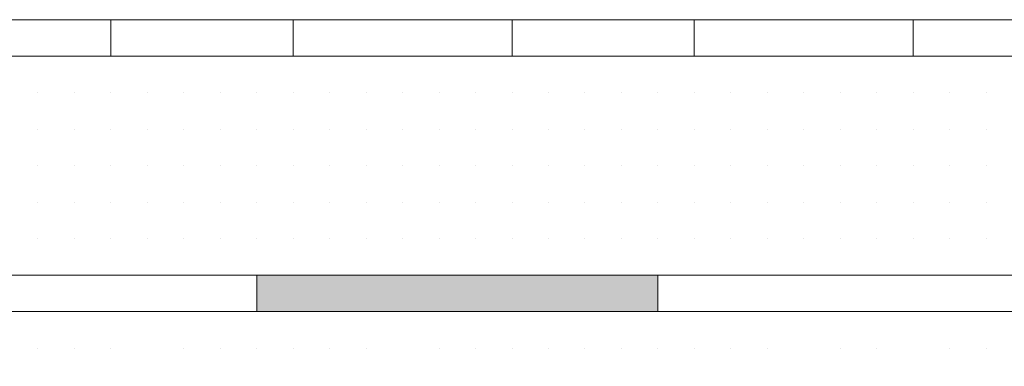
# Model space of a CAD drawing. Header units: metres. Extents: x 5.7 to 89.8, y 4 to 63.5.
# Tile 397 of 475: x 64.3733 to 64.6334, y 49.766 to 49.8575. Entities that reach past the tile are written whole.
import ezdxf

# ---------------------------------------------------------------- set-up
doc = ezdxf.new("R2010")
doc.units = ezdxf.units.M
doc.header["$MEASUREMENT"] = 0
for name, color, linetype in [('PDF17_hatch-borshi', 7, 'Continuous'), ('PDF17_Isogam', 7, 'Continuous'), ('PDF17_kaff', 7, 'Continuous')]:
    doc.layers.add(name, color=color, linetype=linetype)

msp = doc.modelspace()

# ---------------------------------------------------------------- linework, layer by layer
at = {"layer": 'PDF17_hatch-borshi', "lineweight": 18}
for points in [[(64.38778, 49.84788), (64.38778, 49.84788)], [(64.39741, 49.84788), (64.39741, 49.84788)], [(64.41668, 49.84788), (64.41668, 49.84788)], [(64.43594, 49.84788), (64.43594, 49.84788)], [(64.44557, 49.84788), (64.44557, 49.84788)], [(64.4552, 49.84788), (64.4552, 49.84788)], [(64.51299, 49.84788), (64.51299, 49.84788)], [(64.54188, 49.84788), (64.54188, 49.84788)], [(64.54188, 49.84788), (64.54188, 49.84788)], [(64.55151, 49.84788), (64.55151, 49.84788)], [(64.56114, 49.84788), (64.56114, 49.84788)], [(64.56114, 49.84788), (64.56114, 49.84788)], [(64.58041, 49.84788), (64.58041, 49.84788)], [(64.59967, 49.84788), (64.59967, 49.84788)], [(64.62856, 49.84788), (64.62856, 49.84788)], [(64.62856, 49.84788), (64.62856, 49.84788)], [(64.37815, 49.83825), (64.37815, 49.83825)], [(64.37815, 49.83825), (64.37815, 49.83825)], [(64.37815, 49.83825), (64.37815, 49.83825)], [(64.37815, 49.83825), (64.37815, 49.83825)], [(64.37815, 49.83825), (64.37815, 49.83825)], [(64.38778, 49.83825), (64.38778, 49.83825)], [(64.38778, 49.83825), (64.38778, 49.83825)], [(64.38778, 49.83825), (64.38778, 49.83825)], [(64.38778, 49.83825), (64.38778, 49.83825)], [(64.39741, 49.83825), (64.39741, 49.83825)], [(64.39741, 49.83825), (64.39741, 49.83825)], [(64.39741, 49.83825), (64.39741, 49.83825)], [(64.39741, 49.83825), (64.39741, 49.83825)], [(64.40704, 49.83825), (64.40704, 49.83825)], [(64.40704, 49.83825), (64.40704, 49.83825)], [(64.40704, 49.83825), (64.40704, 49.83825)], [(64.41668, 49.83825), (64.41668, 49.83825)], [(64.41668, 49.83825), (64.41668, 49.83825)], [(64.41668, 49.83825), (64.41668, 49.83825)], [(64.41668, 49.83825), (64.41668, 49.83825)], [(64.42631, 49.83825), (64.42631, 49.83825)], [(64.42631, 49.83825), (64.42631, 49.83825)], [(64.42631, 49.83825), (64.42631, 49.83825)], [(64.42631, 49.83825), (64.42631, 49.83825)], [(64.43594, 49.83825), (64.43594, 49.83825)], [(64.43594, 49.83825), (64.43594, 49.83825)], [(64.43594, 49.83825), (64.43594, 49.83825)], [(64.43594, 49.83825), (64.43594, 49.83825)], [(64.44557, 49.83825), (64.44557, 49.83825)], [(64.44557, 49.83825), (64.44557, 49.83825)], [(64.44557, 49.83825), (64.44557, 49.83825)], [(64.44557, 49.83825), (64.44557, 49.83825)], [(64.4552, 49.83825), (64.4552, 49.83825)], [(64.4552, 49.83825), (64.4552, 49.83825)], [(64.4552, 49.83825), (64.4552, 49.83825)], [(64.46483, 49.83825), (64.46483, 49.83825)], [(64.46483, 49.83825), (64.46483, 49.83825)], [(64.46483, 49.83825), (64.46483, 49.83825)], [(64.47446, 49.83825), (64.47446, 49.83825)], [(64.47446, 49.83825), (64.47446, 49.83825)], [(64.47446, 49.83825), (64.47446, 49.83825)], [(64.47446, 49.83825), (64.47446, 49.83825)], [(64.48409, 49.83825), (64.48409, 49.83825)], [(64.48409, 49.83825), (64.48409, 49.83825)], [(64.48409, 49.83825), (64.48409, 49.83825)], [(64.48409, 49.83825), (64.48409, 49.83825)], [(64.49373, 49.83825), (64.49373, 49.83825)], [(64.49373, 49.83825), (64.49373, 49.83825)], [(64.49373, 49.83825), (64.49373, 49.83825)], [(64.49373, 49.83825), (64.49373, 49.83825)], [(64.49373, 49.83825), (64.49373, 49.83825)], [(64.50336, 49.83825), (64.50336, 49.83825)], [(64.50336, 49.83825), (64.50336, 49.83825)], [(64.50336, 49.83825), (64.50336, 49.83825)], [(64.50336, 49.83825), (64.50336, 49.83825)], [(64.51299, 49.83825), (64.51299, 49.83825)], [(64.51299, 49.83825), (64.51299, 49.83825)], [(64.51299, 49.83825), (64.51299, 49.83825)], [(64.51299, 49.83825), (64.51299, 49.83825)], [(64.52262, 49.83825), (64.52262, 49.83825)], [(64.52262, 49.83825), (64.52262, 49.83825)], [(64.52262, 49.83825), (64.52262, 49.83825)], [(64.52262, 49.83825), (64.52262, 49.83825)], [(64.52262, 49.83825), (64.52262, 49.83825)], [(64.53225, 49.83825), (64.53225, 49.83825)], [(64.53225, 49.83825), (64.53225, 49.83825)], [(64.53225, 49.83825), (64.53225, 49.83825)], [(64.53225, 49.83825), (64.53225, 49.83825)], [(64.54188, 49.83825), (64.54188, 49.83825)], [(64.54188, 49.83825), (64.54188, 49.83825)], [(64.54188, 49.83825), (64.54188, 49.83825)], [(64.54188, 49.83825), (64.54188, 49.83825)], [(64.54188, 49.83825), (64.54188, 49.83825)], [(64.55151, 49.83825), (64.55151, 49.83825)], [(64.55151, 49.83825), (64.55151, 49.83825)], [(64.55151, 49.83825), (64.55151, 49.83825)], [(64.56114, 49.83825), (64.56114, 49.83825)], [(64.56114, 49.83825), (64.56114, 49.83825)], [(64.56114, 49.83825), (64.56114, 49.83825)], [(64.56114, 49.83825), (64.56114, 49.83825)], [(64.57078, 49.83825), (64.57078, 49.83825)], [(64.57078, 49.83825), (64.57078, 49.83825)], [(64.57078, 49.83825), (64.57078, 49.83825)], [(64.58041, 49.83825), (64.58041, 49.83825)], [(64.58041, 49.83825), (64.58041, 49.83825)], [(64.58041, 49.83825), (64.58041, 49.83825)], [(64.58041, 49.83825), (64.58041, 49.83825)], [(64.58041, 49.83825), (64.58041, 49.83825)], [(64.59004, 49.83825), (64.59004, 49.83825)], [(64.59004, 49.83825), (64.59004, 49.83825)], [(64.59004, 49.83825), (64.59004, 49.83825)], [(64.59004, 49.83825), (64.59004, 49.83825)], [(64.59967, 49.83825), (64.59967, 49.83825)], [(64.59967, 49.83825), (64.59967, 49.83825)], [(64.59967, 49.83825), (64.59967, 49.83825)], [(64.6093, 49.83825), (64.6093, 49.83825)], [(64.6093, 49.83825), (64.6093, 49.83825)], [(64.6093, 49.83825), (64.6093, 49.83825)], [(64.6093, 49.83825), (64.6093, 49.83825)], [(64.6093, 49.83825), (64.6093, 49.83825)], [(64.61893, 49.83825), (64.61893, 49.83825)], [(64.61893, 49.83825), (64.61893, 49.83825)], [(64.61893, 49.83825), (64.61893, 49.83825)], [(64.62856, 49.83825), (64.62856, 49.83825)], [(64.62856, 49.83825), (64.62856, 49.83825)], [(64.62856, 49.83825), (64.62856, 49.83825)], [(64.62856, 49.83825), (64.62856, 49.83825)], [(64.62856, 49.83825), (64.62856, 49.83825)], [(64.37815, 49.82862), (64.37815, 49.82862)], [(64.37815, 49.82862), (64.37815, 49.82862)], [(64.38778, 49.82862), (64.38778, 49.82862)], [(64.38778, 49.82862), (64.38778, 49.82862)], [(64.38778, 49.82862), (64.38778, 49.82862)], [(64.39741, 49.82862), (64.39741, 49.82862)], [(64.39741, 49.82862), (64.39741, 49.82862)], [(64.39741, 49.82862), (64.39741, 49.82862)], [(64.40704, 49.82862), (64.40704, 49.82862)], [(64.40704, 49.82862), (64.40704, 49.82862)], [(64.40704, 49.82862), (64.40704, 49.82862)], [(64.41668, 49.82862), (64.41668, 49.82862)], [(64.41668, 49.82862), (64.41668, 49.82862)], [(64.41668, 49.82862), (64.41668, 49.82862)], [(64.42631, 49.82862), (64.42631, 49.82862)], [(64.42631, 49.82862), (64.42631, 49.82862)], [(64.42631, 49.82862), (64.42631, 49.82862)], [(64.43594, 49.82862), (64.43594, 49.82862)], [(64.43594, 49.82862), (64.43594, 49.82862)], [(64.43594, 49.82862), (64.43594, 49.82862)], [(64.44557, 49.82862), (64.44557, 49.82862)], [(64.44557, 49.82862), (64.44557, 49.82862)], [(64.44557, 49.82862), (64.44557, 49.82862)], [(64.44557, 49.82862), (64.44557, 49.82862)], [(64.4552, 49.82862), (64.4552, 49.82862)], [(64.4552, 49.82862), (64.4552, 49.82862)], [(64.4552, 49.82862), (64.4552, 49.82862)], [(64.46483, 49.82862), (64.46483, 49.82862)], [(64.46483, 49.82862), (64.46483, 49.82862)], [(64.46483, 49.82862), (64.46483, 49.82862)], [(64.46483, 49.82862), (64.46483, 49.82862)], [(64.47446, 49.82862), (64.47446, 49.82862)], [(64.47446, 49.82862), (64.47446, 49.82862)], [(64.47446, 49.82862), (64.47446, 49.82862)], [(64.48409, 49.82862), (64.48409, 49.82862)], [(64.48409, 49.82862), (64.48409, 49.82862)], [(64.49373, 49.82862), (64.49373, 49.82862)], [(64.49373, 49.82862), (64.49373, 49.82862)], [(64.49373, 49.82862), (64.49373, 49.82862)], [(64.50336, 49.82862), (64.50336, 49.82862)], [(64.50336, 49.82862), (64.50336, 49.82862)], [(64.50336, 49.82862), (64.50336, 49.82862)], [(64.51299, 49.82862), (64.51299, 49.82862)], [(64.51299, 49.82862), (64.51299, 49.82862)], [(64.51299, 49.82862), (64.51299, 49.82862)], [(64.51299, 49.82862), (64.51299, 49.82862)], [(64.52262, 49.82862), (64.52262, 49.82862)], [(64.52262, 49.82862), (64.52262, 49.82862)], [(64.52262, 49.82862), (64.52262, 49.82862)], [(64.53225, 49.82862), (64.53225, 49.82862)], [(64.53225, 49.82862), (64.53225, 49.82862)], [(64.53225, 49.82862), (64.53225, 49.82862)], [(64.53225, 49.82862), (64.53225, 49.82862)], [(64.54188, 49.82862), (64.54188, 49.82862)], [(64.54188, 49.82862), (64.54188, 49.82862)], [(64.54188, 49.82862), (64.54188, 49.82862)], [(64.55151, 49.82862), (64.55151, 49.82862)], [(64.55151, 49.82862), (64.55151, 49.82862)], [(64.55151, 49.82862), (64.55151, 49.82862)], [(64.55151, 49.82862), (64.55151, 49.82862)], [(64.55151, 49.82862), (64.55151, 49.82862)], [(64.56114, 49.82862), (64.56114, 49.82862)], [(64.56114, 49.82862), (64.56114, 49.82862)], [(64.56114, 49.82862), (64.56114, 49.82862)], [(64.57078, 49.82862), (64.57078, 49.82862)], [(64.57078, 49.82862), (64.57078, 49.82862)], [(64.57078, 49.82862), (64.57078, 49.82862)], [(64.58041, 49.82862), (64.58041, 49.82862)], [(64.58041, 49.82862), (64.58041, 49.82862)], [(64.58041, 49.82862), (64.58041, 49.82862)], [(64.58041, 49.82862), (64.58041, 49.82862)], [(64.58041, 49.82862), (64.58041, 49.82862)], [(64.59004, 49.82862), (64.59004, 49.82862)], [(64.59967, 49.82862), (64.59967, 49.82862)], [(64.59967, 49.82862), (64.59967, 49.82862)], [(64.59967, 49.82862), (64.59967, 49.82862)], [(64.6093, 49.82862), (64.6093, 49.82862)], [(64.6093, 49.82862), (64.6093, 49.82862)], [(64.61893, 49.82862), (64.61893, 49.82862)], [(64.61893, 49.82862), (64.61893, 49.82862)], [(64.61893, 49.82862), (64.61893, 49.82862)], [(64.61893, 49.82862), (64.61893, 49.82862)], [(64.62856, 49.82862), (64.62856, 49.82862)], [(64.62856, 49.82862), (64.62856, 49.82862)], [(64.62856, 49.82862), (64.62856, 49.82862)], [(64.37815, 49.81899), (64.37815, 49.81899)], [(64.37815, 49.81899), (64.37815, 49.81899)], [(64.37815, 49.81899), (64.37815, 49.81899)], [(64.37815, 49.81899), (64.37815, 49.81899)], [(64.38778, 49.81899), (64.38778, 49.81899)], [(64.38778, 49.81899), (64.38778, 49.81899)], [(64.38778, 49.81899), (64.38778, 49.81899)], [(64.39741, 49.81899), (64.39741, 49.81899)], [(64.39741, 49.81899), (64.39741, 49.81899)], [(64.39741, 49.81899), (64.39741, 49.81899)], [(64.39741, 49.81899), (64.39741, 49.81899)], [(64.40704, 49.81899), (64.40704, 49.81899)], [(64.40704, 49.81899), (64.40704, 49.81899)], [(64.40704, 49.81899), (64.40704, 49.81899)], [(64.41668, 49.81899), (64.41668, 49.81899)], [(64.41668, 49.81899), (64.41668, 49.81899)], [(64.41668, 49.81899), (64.41668, 49.81899)], [(64.42631, 49.81899), (64.42631, 49.81899)], [(64.42631, 49.81899), (64.42631, 49.81899)], [(64.43594, 49.81899), (64.43594, 49.81899)], [(64.43594, 49.81899), (64.43594, 49.81899)], [(64.43594, 49.81899), (64.43594, 49.81899)], [(64.43594, 49.81899), (64.43594, 49.81899)], [(64.44557, 49.81899), (64.44557, 49.81899)], [(64.44557, 49.81899), (64.44557, 49.81899)], [(64.44557, 49.81899), (64.44557, 49.81899)], [(64.44557, 49.81899), (64.44557, 49.81899)], [(64.4552, 49.81899), (64.4552, 49.81899)], [(64.4552, 49.81899), (64.4552, 49.81899)], [(64.4552, 49.81899), (64.4552, 49.81899)], [(64.4552, 49.81899), (64.4552, 49.81899)], [(64.46483, 49.81899), (64.46483, 49.81899)], [(64.46483, 49.81899), (64.46483, 49.81899)], [(64.46483, 49.81899), (64.46483, 49.81899)], [(64.46483, 49.81899), (64.46483, 49.81899)], [(64.47446, 49.81899), (64.47446, 49.81899)], [(64.47446, 49.81899), (64.47446, 49.81899)], [(64.47446, 49.81899), (64.47446, 49.81899)], [(64.47446, 49.81899), (64.47446, 49.81899)], [(64.47446, 49.81899), (64.47446, 49.81899)], [(64.48409, 49.81899), (64.48409, 49.81899)], [(64.48409, 49.81899), (64.48409, 49.81899)], [(64.48409, 49.81899), (64.48409, 49.81899)], [(64.48409, 49.81899), (64.48409, 49.81899)], [(64.49373, 49.81899), (64.49373, 49.81899)], [(64.49373, 49.81899), (64.49373, 49.81899)], [(64.49373, 49.81899), (64.49373, 49.81899)], [(64.50336, 49.81899), (64.50336, 49.81899)], [(64.50336, 49.81899), (64.50336, 49.81899)], [(64.50336, 49.81899), (64.50336, 49.81899)], [(64.51299, 49.81899), (64.51299, 49.81899)], [(64.51299, 49.81899), (64.51299, 49.81899)], [(64.52262, 49.81899), (64.52262, 49.81899)], [(64.52262, 49.81899), (64.52262, 49.81899)], [(64.52262, 49.81899), (64.52262, 49.81899)], [(64.52262, 49.81899), (64.52262, 49.81899)], [(64.53225, 49.81899), (64.53225, 49.81899)], [(64.53225, 49.81899), (64.53225, 49.81899)], [(64.53225, 49.81899), (64.53225, 49.81899)], [(64.54188, 49.81899), (64.54188, 49.81899)], [(64.54188, 49.81899), (64.54188, 49.81899)], [(64.54188, 49.81899), (64.54188, 49.81899)], [(64.54188, 49.81899), (64.54188, 49.81899)], [(64.54188, 49.81899), (64.54188, 49.81899)], [(64.55151, 49.81899), (64.55151, 49.81899)], [(64.55151, 49.81899), (64.55151, 49.81899)], [(64.55151, 49.81899), (64.55151, 49.81899)], [(64.55151, 49.81899), (64.55151, 49.81899)], [(64.55151, 49.81899), (64.55151, 49.81899)], [(64.56114, 49.81899), (64.56114, 49.81899)], [(64.56114, 49.81899), (64.56114, 49.81899)], [(64.56114, 49.81899), (64.56114, 49.81899)], [(64.56114, 49.81899), (64.56114, 49.81899)], [(64.57078, 49.81899), (64.57078, 49.81899)], [(64.57078, 49.81899), (64.57078, 49.81899)], [(64.57078, 49.81899), (64.57078, 49.81899)], [(64.57078, 49.81899), (64.57078, 49.81899)], [(64.58041, 49.81899), (64.58041, 49.81899)], [(64.58041, 49.81899), (64.58041, 49.81899)], [(64.58041, 49.81899), (64.58041, 49.81899)], [(64.58041, 49.81899), (64.58041, 49.81899)], [(64.59004, 49.81899), (64.59004, 49.81899)], [(64.59004, 49.81899), (64.59004, 49.81899)], [(64.59004, 49.81899), (64.59004, 49.81899)], [(64.59004, 49.81899), (64.59004, 49.81899)], [(64.59967, 49.81899), (64.59967, 49.81899)], [(64.59967, 49.81899), (64.59967, 49.81899)], [(64.59967, 49.81899), (64.59967, 49.81899)], [(64.6093, 49.81899), (64.6093, 49.81899)], [(64.6093, 49.81899), (64.6093, 49.81899)], [(64.6093, 49.81899), (64.6093, 49.81899)], [(64.6093, 49.81899), (64.6093, 49.81899)], [(64.6093, 49.81899), (64.6093, 49.81899)], [(64.61893, 49.81899), (64.61893, 49.81899)], [(64.61893, 49.81899), (64.61893, 49.81899)], [(64.61893, 49.81899), (64.61893, 49.81899)], [(64.62856, 49.81899), (64.62856, 49.81899)], [(64.62856, 49.81899), (64.62856, 49.81899)], [(64.62856, 49.81899), (64.62856, 49.81899)], [(64.37815, 49.80936), (64.37815, 49.80936)], [(64.37815, 49.80936), (64.37815, 49.80936)], [(64.37815, 49.80936), (64.37815, 49.80936)], [(64.37815, 49.80936), (64.37815, 49.80936)], [(64.38778, 49.80936), (64.38778, 49.80936)], [(64.38778, 49.80936), (64.38778, 49.80936)], [(64.38778, 49.80936), (64.38778, 49.80936)], [(64.38778, 49.80936), (64.38778, 49.80936)], [(64.39741, 49.80936), (64.39741, 49.80936)], [(64.39741, 49.80936), (64.39741, 49.80936)], [(64.39741, 49.80936), (64.39741, 49.80936)], [(64.40704, 49.80936), (64.40704, 49.80936)], [(64.40704, 49.80936), (64.40704, 49.80936)], [(64.40704, 49.80936), (64.40704, 49.80936)], [(64.41668, 49.80936), (64.41668, 49.80936)], [(64.41668, 49.80936), (64.41668, 49.80936)], [(64.41668, 49.80936), (64.41668, 49.80936)], [(64.42631, 49.80936), (64.42631, 49.80936)], [(64.42631, 49.80936), (64.42631, 49.80936)], [(64.42631, 49.80936), (64.42631, 49.80936)], [(64.43594, 49.80936), (64.43594, 49.80936)], [(64.43594, 49.80936), (64.43594, 49.80936)], [(64.43594, 49.80936), (64.43594, 49.80936)], [(64.44557, 49.80936), (64.44557, 49.80936)], [(64.44557, 49.80936), (64.44557, 49.80936)], [(64.44557, 49.80936), (64.44557, 49.80936)], [(64.4552, 49.80936), (64.4552, 49.80936)], [(64.4552, 49.80936), (64.4552, 49.80936)], [(64.46483, 49.80936), (64.46483, 49.80936)], [(64.46483, 49.80936), (64.46483, 49.80936)], [(64.46483, 49.80936), (64.46483, 49.80936)], [(64.46483, 49.80936), (64.46483, 49.80936)], [(64.47446, 49.80936), (64.47446, 49.80936)], [(64.47446, 49.80936), (64.47446, 49.80936)], [(64.47446, 49.80936), (64.47446, 49.80936)], [(64.48409, 49.80936), (64.48409, 49.80936)], [(64.48409, 49.80936), (64.48409, 49.80936)], [(64.48409, 49.80936), (64.48409, 49.80936)], [(64.49373, 49.80936), (64.49373, 49.80936)], [(64.49373, 49.80936), (64.49373, 49.80936)], [(64.49373, 49.80936), (64.49373, 49.80936)], [(64.50336, 49.80936), (64.50336, 49.80936)], [(64.50336, 49.80936), (64.50336, 49.80936)], [(64.50336, 49.80936), (64.50336, 49.80936)], [(64.51299, 49.80936), (64.51299, 49.80936)], [(64.51299, 49.80936), (64.51299, 49.80936)], [(64.51299, 49.80936), (64.51299, 49.80936)], [(64.51299, 49.80936), (64.51299, 49.80936)], [(64.52262, 49.80936), (64.52262, 49.80936)], [(64.52262, 49.80936), (64.52262, 49.80936)], [(64.52262, 49.80936), (64.52262, 49.80936)], [(64.53225, 49.80936), (64.53225, 49.80936)], [(64.53225, 49.80936), (64.53225, 49.80936)], [(64.53225, 49.80936), (64.53225, 49.80936)], [(64.53225, 49.80936), (64.53225, 49.80936)], [(64.54188, 49.80936), (64.54188, 49.80936)], [(64.54188, 49.80936), (64.54188, 49.80936)], [(64.55151, 49.80936), (64.55151, 49.80936)], [(64.55151, 49.80936), (64.55151, 49.80936)], [(64.55151, 49.80936), (64.55151, 49.80936)], [(64.55151, 49.80936), (64.55151, 49.80936)], [(64.56114, 49.80936), (64.56114, 49.80936)], [(64.56114, 49.80936), (64.56114, 49.80936)], [(64.56114, 49.80936), (64.56114, 49.80936)], [(64.57078, 49.80936), (64.57078, 49.80936)], [(64.57078, 49.80936), (64.57078, 49.80936)], [(64.57078, 49.80936), (64.57078, 49.80936)], [(64.58041, 49.80936), (64.58041, 49.80936)], [(64.58041, 49.80936), (64.58041, 49.80936)], [(64.58041, 49.80936), (64.58041, 49.80936)], [(64.58041, 49.80936), (64.58041, 49.80936)], [(64.58041, 49.80936), (64.58041, 49.80936)], [(64.59004, 49.80936), (64.59004, 49.80936)], [(64.59004, 49.80936), (64.59004, 49.80936)], [(64.59004, 49.80936), (64.59004, 49.80936)], [(64.59967, 49.80936), (64.59967, 49.80936)], [(64.59967, 49.80936), (64.59967, 49.80936)], [(64.59967, 49.80936), (64.59967, 49.80936)], [(64.59967, 49.80936), (64.59967, 49.80936)], [(64.6093, 49.80936), (64.6093, 49.80936)], [(64.6093, 49.80936), (64.6093, 49.80936)], [(64.6093, 49.80936), (64.6093, 49.80936)], [(64.61893, 49.80936), (64.61893, 49.80936)], [(64.61893, 49.80936), (64.61893, 49.80936)], [(64.61893, 49.80936), (64.61893, 49.80936)], [(64.61893, 49.80936), (64.61893, 49.80936)], [(64.62856, 49.80936), (64.62856, 49.80936)], [(64.62856, 49.80936), (64.62856, 49.80936)], [(64.62856, 49.80936), (64.62856, 49.80936)], [(64.37815, 49.79972), (64.37815, 49.79972)], [(64.37815, 49.79972), (64.37815, 49.79972)], [(64.37815, 49.79972), (64.37815, 49.79972)], [(64.38778, 49.79972), (64.38778, 49.79972)], [(64.38778, 49.79972), (64.38778, 49.79972)], [(64.38778, 49.79972), (64.38778, 49.79972)], [(64.39741, 49.79972), (64.39741, 49.79972)], [(64.39741, 49.79972), (64.39741, 49.79972)], [(64.39741, 49.79972), (64.39741, 49.79972)], [(64.40704, 49.79972), (64.40704, 49.79972)], [(64.40704, 49.79972), (64.40704, 49.79972)], [(64.40704, 49.79972), (64.40704, 49.79972)], [(64.40704, 49.79972), (64.40704, 49.79972)], [(64.41668, 49.79972), (64.41668, 49.79972)], [(64.41668, 49.79972), (64.41668, 49.79972)], [(64.41668, 49.79972), (64.41668, 49.79972)], [(64.41668, 49.79972), (64.41668, 49.79972)], [(64.42631, 49.79972), (64.42631, 49.79972)], [(64.42631, 49.79972), (64.42631, 49.79972)], [(64.42631, 49.79972), (64.42631, 49.79972)], [(64.43594, 49.79972), (64.43594, 49.79972)], [(64.43594, 49.79972), (64.43594, 49.79972)], [(64.43594, 49.79972), (64.43594, 49.79972)], [(64.43594, 49.79972), (64.43594, 49.79972)], [(64.44557, 49.79972), (64.44557, 49.79972)], [(64.44557, 49.79972), (64.44557, 49.79972)], [(64.44557, 49.79972), (64.44557, 49.79972)], [(64.44557, 49.79972), (64.44557, 49.79972)], [(64.44557, 49.79972), (64.44557, 49.79972)], [(64.4552, 49.79972), (64.4552, 49.79972)], [(64.4552, 49.79972), (64.4552, 49.79972)], [(64.4552, 49.79972), (64.4552, 49.79972)], [(64.4552, 49.79972), (64.4552, 49.79972)], [(64.4552, 49.79972), (64.4552, 49.79972)], [(64.46483, 49.79972), (64.46483, 49.79972)], [(64.46483, 49.79972), (64.46483, 49.79972)], [(64.46483, 49.79972), (64.46483, 49.79972)], [(64.47446, 49.79972), (64.47446, 49.79972)], [(64.47446, 49.79972), (64.47446, 49.79972)], [(64.47446, 49.79972), (64.47446, 49.79972)], [(64.48409, 49.79972), (64.48409, 49.79972)], [(64.48409, 49.79972), (64.48409, 49.79972)], [(64.49373, 49.79972), (64.49373, 49.79972)], [(64.49373, 49.79972), (64.49373, 49.79972)], [(64.50336, 49.79972), (64.50336, 49.79972)], [(64.50336, 49.79972), (64.50336, 49.79972)], [(64.50336, 49.79972), (64.50336, 49.79972)], [(64.50336, 49.79972), (64.50336, 49.79972)], [(64.51299, 49.79972), (64.51299, 49.79972)], [(64.51299, 49.79972), (64.51299, 49.79972)], [(64.52262, 49.79972), (64.52262, 49.79972)], [(64.52262, 49.79972), (64.52262, 49.79972)], [(64.52262, 49.79972), (64.52262, 49.79972)], [(64.52262, 49.79972), (64.52262, 49.79972)], [(64.52262, 49.79972), (64.52262, 49.79972)], [(64.53225, 49.79972), (64.53225, 49.79972)], [(64.53225, 49.79972), (64.53225, 49.79972)], [(64.53225, 49.79972), (64.53225, 49.79972)], [(64.53225, 49.79972), (64.53225, 49.79972)], [(64.54188, 49.79972), (64.54188, 49.79972)], [(64.54188, 49.79972), (64.54188, 49.79972)], [(64.54188, 49.79972), (64.54188, 49.79972)], [(64.54188, 49.79972), (64.54188, 49.79972)], [(64.55151, 49.79972), (64.55151, 49.79972)], [(64.55151, 49.79972), (64.55151, 49.79972)], [(64.55151, 49.79972), (64.55151, 49.79972)], [(64.55151, 49.79972), (64.55151, 49.79972)], [(64.56114, 49.79972), (64.56114, 49.79972)], [(64.56114, 49.79972), (64.56114, 49.79972)], [(64.56114, 49.79972), (64.56114, 49.79972)], [(64.56114, 49.79972), (64.56114, 49.79972)], [(64.57078, 49.79972), (64.57078, 49.79972)], [(64.57078, 49.79972), (64.57078, 49.79972)], [(64.57078, 49.79972), (64.57078, 49.79972)], [(64.58041, 49.79972), (64.58041, 49.79972)], [(64.58041, 49.79972), (64.58041, 49.79972)], [(64.58041, 49.79972), (64.58041, 49.79972)], [(64.59004, 49.79972), (64.59004, 49.79972)], [(64.59004, 49.79972), (64.59004, 49.79972)], [(64.59004, 49.79972), (64.59004, 49.79972)], [(64.59004, 49.79972), (64.59004, 49.79972)], [(64.59967, 49.79972), (64.59967, 49.79972)], [(64.59967, 49.79972), (64.59967, 49.79972)], [(64.6093, 49.79972), (64.6093, 49.79972)], [(64.6093, 49.79972), (64.6093, 49.79972)], [(64.6093, 49.79972), (64.6093, 49.79972)], [(64.6093, 49.79972), (64.6093, 49.79972)], [(64.6093, 49.79972), (64.6093, 49.79972)], [(64.61893, 49.79972), (64.61893, 49.79972)], [(64.61893, 49.79972), (64.61893, 49.79972)], [(64.61893, 49.79972), (64.61893, 49.79972)], [(64.62856, 49.79972), (64.62856, 49.79972)], [(64.62856, 49.79972), (64.62856, 49.79972)], [(64.62856, 49.79972), (64.62856, 49.79972)], [(64.62856, 49.79972), (64.62856, 49.79972)], [(64.37815, 49.79009), (64.37815, 49.79009)], [(64.37815, 49.79009), (64.37815, 49.79009)], [(64.38778, 49.79009), (64.38778, 49.79009)], [(64.38778, 49.79009), (64.38778, 49.79009)], [(64.38778, 49.79009), (64.38778, 49.79009)], [(64.39741, 49.79009), (64.39741, 49.79009)], [(64.40704, 49.79009), (64.40704, 49.79009)], [(64.40704, 49.79009), (64.40704, 49.79009)], [(64.41668, 49.79009), (64.41668, 49.79009)], [(64.42631, 49.79009), (64.42631, 49.79009)], [(64.42631, 49.79009), (64.42631, 49.79009)], [(64.42631, 49.79009), (64.42631, 49.79009)], [(64.43594, 49.79009), (64.43594, 49.79009)], [(64.44557, 49.79009), (64.44557, 49.79009)], [(64.44557, 49.79009), (64.44557, 49.79009)], [(64.4552, 49.79009), (64.4552, 49.79009)], [(64.4552, 49.79009), (64.4552, 49.79009)], [(64.46483, 49.79009), (64.46483, 49.79009)], [(64.47446, 49.79009), (64.47446, 49.79009)], [(64.47446, 49.79009), (64.47446, 49.79009)], [(64.47446, 49.79009), (64.47446, 49.79009)], [(64.48409, 49.79009), (64.48409, 49.79009)], [(64.48409, 49.79009), (64.48409, 49.79009)], [(64.48409, 49.79009), (64.48409, 49.79009)], [(64.49373, 49.79009), (64.49373, 49.79009)], [(64.50336, 49.79009), (64.50336, 49.79009)], [(64.50336, 49.79009), (64.50336, 49.79009)], [(64.51299, 49.79009), (64.51299, 49.79009)], [(64.52262, 49.79009), (64.52262, 49.79009)], [(64.53225, 49.79009), (64.53225, 49.79009)], [(64.54188, 49.79009), (64.54188, 49.79009)], [(64.55151, 49.79009), (64.55151, 49.79009)], [(64.57078, 49.79009), (64.57078, 49.79009)], [(64.57078, 49.79009), (64.57078, 49.79009)], [(64.58041, 49.79009), (64.58041, 49.79009)], [(64.59004, 49.79009), (64.59004, 49.79009)], [(64.59004, 49.79009), (64.59004, 49.79009)], [(64.59004, 49.79009), (64.59004, 49.79009)], [(64.59967, 49.79009), (64.59967, 49.79009)], [(64.6093, 49.79009), (64.6093, 49.79009)], [(64.61893, 49.79009), (64.61893, 49.79009)], [(64.61893, 49.79009), (64.61893, 49.79009)], [(64.38778, 49.78046), (64.38778, 49.78046)], [(64.38778, 49.78046), (64.38778, 49.78046)], [(64.39741, 49.78046), (64.39741, 49.78046)], [(64.40704, 49.78046), (64.40704, 49.78046)], [(64.40704, 49.78046), (64.40704, 49.78046)], [(64.41668, 49.78046), (64.41668, 49.78046)], [(64.42631, 49.78046), (64.42631, 49.78046)], [(64.43594, 49.78046), (64.43594, 49.78046)], [(64.4552, 49.78046), (64.4552, 49.78046)], [(64.46483, 49.78046), (64.46483, 49.78046)], [(64.49373, 49.78046), (64.49373, 49.78046)], [(64.49373, 49.78046), (64.49373, 49.78046)], [(64.51299, 49.78046), (64.51299, 49.78046)], [(64.52262, 49.78046), (64.52262, 49.78046)], [(64.52262, 49.78046), (64.52262, 49.78046)], [(64.54188, 49.78046), (64.54188, 49.78046)], [(64.54188, 49.78046), (64.54188, 49.78046)], [(64.56114, 49.78046), (64.56114, 49.78046)], [(64.56114, 49.78046), (64.56114, 49.78046)], [(64.57078, 49.78046), (64.57078, 49.78046)], [(64.57078, 49.78046), (64.57078, 49.78046)], [(64.58041, 49.78046), (64.58041, 49.78046)], [(64.58041, 49.78046), (64.58041, 49.78046)], [(64.59004, 49.78046), (64.59004, 49.78046)], [(64.59004, 49.78046), (64.59004, 49.78046)], [(64.59967, 49.78046), (64.59967, 49.78046)], [(64.59967, 49.78046), (64.59967, 49.78046)], [(64.6093, 49.78046), (64.6093, 49.78046)], [(64.62856, 49.78046), (64.62856, 49.78046)], [(64.62856, 49.78046), (64.62856, 49.78046)], [(64.37815, 49.77083), (64.37815, 49.77083)], [(64.37815, 49.77083), (64.37815, 49.77083)], [(64.38778, 49.77083), (64.38778, 49.77083)], [(64.39741, 49.77083), (64.39741, 49.77083)], [(64.39741, 49.77083), (64.39741, 49.77083)], [(64.41668, 49.77083), (64.41668, 49.77083)], [(64.42631, 49.77083), (64.42631, 49.77083)], [(64.42631, 49.77083), (64.42631, 49.77083)], [(64.43594, 49.77083), (64.43594, 49.77083)], [(64.44557, 49.77083), (64.44557, 49.77083)], [(64.4552, 49.77083), (64.4552, 49.77083)], [(64.46483, 49.77083), (64.46483, 49.77083)], [(64.46483, 49.77083), (64.46483, 49.77083)], [(64.48409, 49.77083), (64.48409, 49.77083)], [(64.49373, 49.77083), (64.49373, 49.77083)], [(64.49373, 49.77083), (64.49373, 49.77083)], [(64.50336, 49.77083), (64.50336, 49.77083)], [(64.50336, 49.77083), (64.50336, 49.77083)], [(64.50336, 49.77083), (64.50336, 49.77083)], [(64.51299, 49.77083), (64.51299, 49.77083)], [(64.52262, 49.77083), (64.52262, 49.77083)], [(64.52262, 49.77083), (64.52262, 49.77083)], [(64.52262, 49.77083), (64.52262, 49.77083)], [(64.53225, 49.77083), (64.53225, 49.77083)], [(64.53225, 49.77083), (64.53225, 49.77083)], [(64.54188, 49.77083), (64.54188, 49.77083)], [(64.55151, 49.77083), (64.55151, 49.77083)], [(64.55151, 49.77083), (64.55151, 49.77083)], [(64.56114, 49.77083), (64.56114, 49.77083)], [(64.57078, 49.77083), (64.57078, 49.77083)], [(64.57078, 49.77083), (64.57078, 49.77083)], [(64.59004, 49.77083), (64.59004, 49.77083)], [(64.59004, 49.77083), (64.59004, 49.77083)], [(64.59967, 49.77083), (64.59967, 49.77083)], [(64.61893, 49.77083), (64.61893, 49.77083)], [(64.61893, 49.77083), (64.61893, 49.77083)], [(64.62856, 49.77083), (64.62856, 49.77083)]]:
    msp.add_lwpolyline(points, dxfattribs=at)
at = {"layer": 'PDF17_Isogam', "lineweight": 13}
for points in [[(65.8132, 49.75157), (65.8132, 49.7612), (65.8132, 49.77083), (65.79394, 49.78046), (64.11811, 49.78046), (64.11811, 49.79009), (65.79394, 49.79009), (65.82283, 49.78046), (65.83246, 49.7612), (65.83246, 49.65526), (65.83246, 49.63599), (65.85172, 49.62636), (66.1214, 49.62636), (66.13103, 49.63599), (66.14066, 49.65526), (66.14066, 49.7612), (66.15029, 49.78046), (66.16955, 49.79009), (66.43923, 49.79009), (66.46812, 49.78046), (66.47775, 49.75157)], [(64.43594, 49.79009), (64.43594, 49.78046)], [(64.54188, 49.79009), (64.54188, 49.78046)]]:
    msp.add_lwpolyline(points, dxfattribs=at)
at = {"layer": 'PDF17_Isogam', "transparency": 33554559}
for points in [[(64.43594, 49.78046), (64.54188, 49.78046), (64.43594, 49.79009)], [(64.54188, 49.78046), (64.43594, 49.79009), (64.54188, 49.79009)]]:
    msp.add_solid(points, dxfattribs=at)
at = {"layer": 'PDF17_kaff', "lineweight": 20}
for points in [[(64.21442, 49.85751), (65.84209, 49.85751), (65.84209, 49.82862)], [(64.39741, 49.85751), (64.39741, 49.84788)], [(64.44557, 49.85751), (64.44557, 49.84788)], [(64.50336, 49.85751), (64.50336, 49.84788)], [(64.55151, 49.85751), (64.55151, 49.84788)], [(64.6093, 49.85751), (64.6093, 49.84788)], [(65.83246, 49.84788), (64.21442, 49.84788)]]:
    msp.add_lwpolyline(points, dxfattribs=at)

doc.saveas('drawing.dxf')
